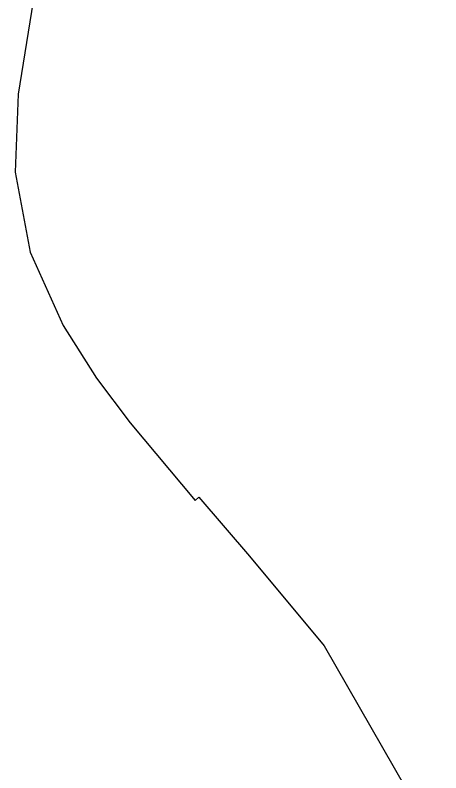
# Model space of a CAD drawing. Extents: x -263943 to -261149, y -1236934 to -1230686.
# Drawn here: x -262437.1 to -262355.1, y -1235010.5 to -1234864.7 of the extents above; entities that cross this region are included whole.
import ezdxf

# ---------------------------------------------------------------- set-up
doc = ezdxf.new("R2010")
doc.units = 0
for name, color, linetype in [('body_kn', 7, 'Continuous'), ('zuob_linie', 7, 'Continuous'), ('zuob_plochy', 7, 'Continuous')]:
    doc.layers.add(name, color=color, linetype=linetype)

msp = doc.modelspace()

# ---------------------------------------------------------------- linework, layer by layer
at = {"layer": 'body_kn'}
for p, q in [((-262436.51, -1234879.87), (-262436.51, -1234879.87)), ((-262437.09, -1234894.9), (-262437.09, -1234894.9)), ((-262434.19, -1234910.31), (-262434.19, -1234910.31)), ((-262427.83, -1234924.41), (-262427.83, -1234924.41)), ((-262421.4, -1234934.54), (-262421.4, -1234934.54)), ((-262414.94, -1234943.18), (-262414.94, -1234943.18)), ((-262401.69, -1234957.47), (-262401.69, -1234957.47)), ((-262402.44, -1234958.08), (-262402.44, -1234958.08)), ((-262391.96, -1234968.82), (-262391.96, -1234968.82)), ((-262377.62, -1234986.06), (-262377.62, -1234986.06))]:
    msp.add_line(p, q, dxfattribs=at)
at = {"layer": 'zuob_linie'}
msp.add_lwpolyline([(-262433.61, -1234861.98), (-262436.51, -1234879.87), (-262437.09, -1234894.9), (-262434.19, -1234910.31), (-262427.83, -1234924.41), (-262421.4, -1234934.54), (-262414.94, -1234943.18), (-262402.44, -1234958.08), (-262401.69, -1234957.47), (-262391.96, -1234968.82), (-262377.62, -1234986.06), (-262355.12, -1235025.18)], dxfattribs=at)
at = {"layer": 'zuob_plochy'}
msp.add_lwpolyline([(-262433.61, -1234861.98), (-262436.51, -1234879.87), (-262437.09, -1234894.9), (-262434.19, -1234910.31), (-262427.83, -1234924.41), (-262421.4, -1234934.54), (-262414.94, -1234943.18), (-262402.44, -1234958.08), (-262401.69, -1234957.47), (-262391.96, -1234968.82), (-262377.62, -1234986.06), (-262355.12, -1235025.18)], dxfattribs=at)

doc.saveas('drawing.dxf')
